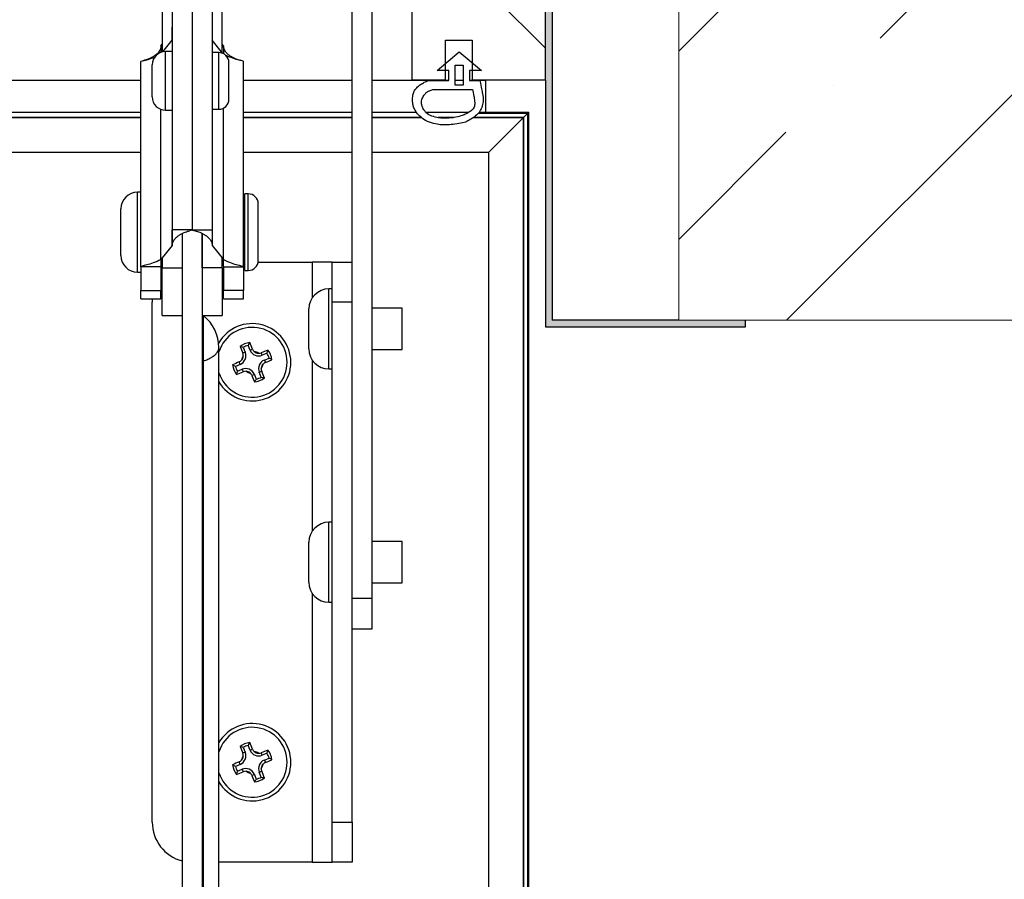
# Model space of a CAD drawing. Header units: inches. Extents: x 0 to 77643, y -44170 to 0.
# Tile 402 of 546: x 76170 to 76185, y -39509 to -39497. Entities that reach past the tile are written whole.
import ezdxf

# ---------------------------------------------------------------- set-up
doc = ezdxf.new("R2010")
doc.units = ezdxf.units.IN
doc.header["$MEASUREMENT"] = 0
doc.layers.get('0').update_dxf_attribs({"lineweight": 0})
doc.layers.add('FAKRO LOFT LADDERS', color=7, linetype='Continuous')

# ---------------------------------------------------------------- blocks, each defined once
blk = doc.blocks.new('A$C6AF374F8')
at = {"layer": 'FAKRO LOFT LADDERS', "linetype": 'Continuous'}
h = blk.add_hatch(dxfattribs=at)
h.set_pattern_fill('LINE', scale=6.299213, angle=135, style=0, pattern_type=2)
h.set_pattern_definition([(135, (-772.487, -535.537), (-14.14214, -14.14214), [])])
h.paths.add_polyline_path([(690, 2898.96), (690, 2758.96), (695, 2758.96), (695, 2764.96), (699, 2764.96), (699, 2758.96), (710, 2758.96), (710, 2898.96)])
blk.add_hatch(color=252, dxfattribs=at).paths.add_polyline_path([(711, 2722.96), (711, 2792.96), (710, 2792.96), (710, 2758.96), (710, 2721.96), (740, 2721.96), (740, 2722.96), (720, 2722.96)])
at = {"layer": 'FAKRO LOFT LADDERS', "color": 7, "linetype": 'Continuous'}
for p, q in [((690, 2758.96), (690, 2898.96)), ((710, 2758.96), (710, 2898.96)), ((681, 2691.5), (681, 2805.96)), ((684, 2681.26), (684, 2798.77)), ((711, 2792.96), (711, 2722.96)), ((652.5, 2790.45), (652.5, 2763.21)), ((661.5, 2763.04), (661.5, 2790.26)), ((654, 2783.77), (654, 2736.53)), ((657, 2783.77), (657, 2736.53)), ((657, 2783.77), (657, 2736.53)), ((660, 2783.77), (660, 2736.53)), ((652.3, 2764.13), (652.5, 2764.37)), ((652.61, 2763.24), (654, 2764.96)), ((654, 2765.17), (654, 2764.96)), ((654, 2764.96), (654, 2763.27)), ((660, 2765.17), (660, 2764.96)), ((661.56, 2763.01), (660, 2764.96)), ((660, 2764.96), (660, 2763.12)), ((661.7, 2764.13), (661.5, 2764.37)), ((695, 2764.96), (699, 2764.96)), ((695, 2758.96), (695, 2764.96)), ((699, 2764.96), (699, 2758.96)), ((652.3, 2764.13), (652.3, 2763.15)), ((653, 2754.47), (653, 2763.27)), ((654, 2763.27), (653, 2763.27)), ((661, 2763.12), (660, 2763.12)), ((661, 2754.62), (661, 2763.12)), ((661.7, 2764.13), (661.7, 2762.95)), ((693.74, 2760.42), (697.07, 2763.21)), ((697.07, 2763.21), (700.39, 2760.42)), ((649.3, 2731), (649.3, 2761.78)), ((662.5, 2756.12), (662.5, 2761.62)), ((664.7, 2731), (664.7, 2761.78)), ((651, 2756.47), (651, 2761.27)), ((695.5, 2760.42), (693.74, 2760.42)), ((695.5, 2758.92), (695.5, 2760.42)), ((696.47, 2758.21), (696.47, 2761.21)), ((696.47, 2761.21), (697.67, 2761.21)), ((697.67, 2761.21), (697.67, 2758.21)), ((700.39, 2760.42), (698.63, 2760.42)), ((698.63, 2760.42), (698.63, 2758.94)), ((90.7, 2758.96), (649.3, 2758.96)), ((649.3, 2758.92), (90.7, 2758.92)), ((664.7, 2758.96), (681, 2758.96)), ((681, 2758.92), (664.7, 2758.92)), ((684, 2758.96), (690, 2758.96)), ((692.52, 2758.92), (684, 2758.92)), ((695, 2758.96), (690, 2758.96)), ((692.52, 2758.92), (695.5, 2758.92)), ((695, 2758.96), (695.5, 2758.96)), ((696.47, 2758.96), (697.67, 2758.96)), ((697.67, 2758.92), (696.47, 2758.92)), ((698.63, 2758.96), (699, 2758.96)), ((698.63, 2758.94), (700.18, 2758.94)), ((710, 2758.96), (699, 2758.96)), ((701, 2758.92), (700.18, 2758.92)), ((701, 2758.92), (701, 2758.96)), ((701, 2758.92), (701, 2754.17)), ((710, 2758.96), (710, 2721.96)), ((693.11, 2757.56), (699.06, 2757.56)), ((697.67, 2758.21), (696.47, 2758.21)), ((90.7, 2754.17), (649.3, 2754.17)), ((652.3, 2732.07), (652.3, 2754.6)), ((653, 2754.47), (654, 2754.47)), ((654, 2754.47), (654, 2734.19)), ((660, 2754.62), (660, 2734.19)), ((660, 2754.62), (661, 2754.62)), ((661.7, 2732.07), (661.7, 2754.8)), ((664.7, 2754.17), (681, 2754.17)), ((684, 2754.17), (690.64, 2754.17)), ((692.04, 2754.17), (698.49, 2754.17)), ((699.93, 2754.01), (707.35, 2754.01)), ((700.06, 2754.17), (707.5, 2754.17)), ((707.5, 2754.17), (706.7, 2753.36)), ((706.7, 2753.36), (707.35, 2754.01)), ((707.5, 2754.17), (707.35, 2754.01)), ((707.35, 1575.32), (707.35, 2754.01)), ((707.5, 1575.17), (707.5, 2754.17)), ((649.3, 2753.36), (90.7, 2753.36)), ((90.7, 2753.36), (649.3, 2753.36)), ((681, 2753.36), (664.7, 2753.36)), ((664.7, 2753.36), (681, 2753.36)), ((691.41, 2753.36), (684, 2753.36)), ((684, 2753.36), (691.41, 2753.36)), ((696.18, 2753.36), (693.89, 2753.36)), ((693.89, 2753.36), (696.18, 2753.36)), ((706.7, 2753.36), (699.16, 2753.36)), ((699.16, 2753.36), (706.7, 2753.36)), ((706.7, 2753.36), (701.5, 2748.17)), ((706.7, 1575.97), (706.7, 2753.36)), ((706.7, 2753.36), (706.7, 1575.97)), ((90.7, 2748.17), (649.3, 2748.17)), ((664.7, 2748.17), (681, 2748.17)), ((684, 2748.17), (701.5, 2748.17)), ((701.5, 1581.17), (701.5, 2748.17)), ((648.8, 2730.18), (648.8, 2742.18)), ((649.3, 2742.18), (648.8, 2742.18)), ((664.9, 2730.43), (664.9, 2741.93)), ((665.4, 2741.93), (664.9, 2741.93)), ((665.4, 2730.43), (665.4, 2741.93)), ((646.3, 2732.68), (646.3, 2739.68)), ((664.9, 2740.18), (664.7, 2740.18)), ((666.9, 2731.93), (666.9, 2740.43)), ((657, 2736.53), (654, 2736.53)), ((657, 2736.53), (660, 2736.53)), ((655.5, 2735.99), (655.5, 2476.71)), ((655.5, 2735.99), (655.5, 2730.85)), ((658.5, 2735.99), (658.5, 2476.71)), ((658.5, 2730.85), (658.5, 2735.99)), ((654, 2734.19), (652.3, 2732.07)), ((660, 2734.19), (661.7, 2732.07)), ((652.39, 2732.18), (652.5, 2732.18)), ((652.5, 2732.32), (652.5, 2730.85)), ((661.5, 2730.85), (661.5, 2732.32)), ((661.5, 2732.18), (661.61, 2732.18)), ((664.7, 2732.18), (664.9, 2732.18)), ((649.3, 2731), (649.3, 2727.41)), ((652.3, 2731), (649.3, 2731)), ((652.3, 2731), (652.3, 2727.41)), ((652.5, 2723.68), (652.5, 2730.85)), ((652.5, 2730.85), (655.5, 2730.85)), ((661.5, 2730.85), (658.5, 2730.85)), ((661.5, 2731.67), (661.7, 2731.67)), ((661.5, 2730.85), (661.5, 2723.68)), ((661.7, 2731), (661.7, 2727.41)), ((661.7, 2731), (664.7, 2731)), ((664.7, 2731.67), (664.9, 2731.67)), ((664.7, 2731), (664.7, 2727.41)), ((664.9, 2730.43), (665.4, 2730.43)), ((666.88, 2731.67), (675, 2731.67)), ((678, 2731.67), (675, 2731.67)), ((675, 2731.67), (675, 2726.33)), ((678, 2731.67), (681, 2731.67)), ((678, 2725.67), (678, 2731.67)), ((648.8, 2730.18), (649.3, 2730.18)), ((649.3, 2726.18), (649.3, 2727.41)), ((649.3, 2727.41), (652.3, 2727.41)), ((652.3, 2726.18), (652.3, 2727.41)), ((661.7, 2726.18), (661.7, 2727.41)), ((664.7, 2727.41), (661.7, 2727.41)), ((664.7, 2726.18), (664.7, 2727.41)), ((677.5, 2715.67), (677.5, 2727.67)), ((678, 2727.67), (677.5, 2727.67)), ((649.3, 2726.18), (652.3, 2726.18)), ((661.7, 2726.18), (664.7, 2726.18)), ((651, 2647.67), (651, 2725.67)), ((674.5, 2718.67), (674.5, 2724.67)), ((678, 2647.67), (678, 2725.67)), ((681, 2725.67), (678, 2725.67)), ((688.5, 2724.77), (684, 2724.77)), ((688.5, 2718.57), (688.5, 2724.77)), ((652.5, 2723.68), (655.5, 2723.68)), ((658.5, 2723.68), (661.5, 2723.68)), ((658.69, 2716.87), (658.69, 2723.62)), ((710, 2721.96), (740, 2721.96)), ((730, 2722.96), (711, 2722.96)), ((740, 2721.96), (740, 2722.96)), ((661, 2501.15), (661, 2718.89)), ((664.65, 2718.89), (664.94, 2718.18)), ((665.68, 2718.49), (665.39, 2719.19)), ((665.68, 2718.49), (666.05, 2718.64)), ((684, 2718.57), (688.5, 2718.57)), ((664.94, 2718.18), (664.57, 2718.03)), ((667.51, 2717.73), (667.36, 2718.09)), ((668.22, 2718.02), (667.51, 2717.73)), ((667.82, 2716.99), (668.53, 2717.28)), ((658.69, 2499.13), (658.69, 2716.87)), ((664.18, 2716.35), (663.47, 2716.05)), ((663.78, 2715.31), (664.49, 2715.61)), ((664.18, 2716.35), (664.03, 2716.72)), ((664.49, 2715.61), (664.64, 2715.24)), ((667.82, 2716.99), (667.97, 2716.62)), ((675, 2717.01), (675, 2691.33)), ((677.5, 2715.67), (678, 2715.67)), ((666.32, 2714.85), (665.95, 2714.7)), ((666.32, 2714.85), (666.61, 2714.14)), ((667.06, 2715.16), (667.43, 2715.31)), ((667.35, 2714.45), (667.06, 2715.16)), ((677.5, 2680.67), (677.5, 2692.67)), ((678, 2692.67), (677.5, 2692.67)), ((681, 2647.67), (681, 2691.5)), ((674.5, 2683.67), (674.5, 2689.67)), ((688.5, 2689.77), (684, 2689.77)), ((688.5, 2683.57), (688.5, 2689.77)), ((684, 2683.57), (688.5, 2683.57)), ((675, 2682.01), (675, 2641.67)), ((677.5, 2680.67), (678, 2680.67)), ((681, 2681.26), (684, 2681.26)), ((684, 2676.67), (684, 2681.26)), ((681, 2676.67), (684, 2676.67)), ((664.94, 2658.18), (664.57, 2658.03)), ((664.65, 2658.89), (664.94, 2658.18)), ((665.68, 2658.49), (665.39, 2659.19)), ((665.68, 2658.49), (666.05, 2658.64)), ((667.51, 2657.73), (667.36, 2658.09)), ((668.22, 2658.02), (667.51, 2657.73)), ((664.18, 2656.35), (664.03, 2656.72)), ((667.82, 2656.99), (668.53, 2657.28)), ((667.82, 2656.99), (667.97, 2656.62)), ((664.18, 2656.35), (663.47, 2656.05)), ((663.78, 2655.31), (664.49, 2655.61)), ((664.49, 2655.61), (664.64, 2655.24)), ((667.06, 2655.16), (667.43, 2655.31)), ((667.35, 2654.45), (667.06, 2655.16)), ((666.32, 2654.85), (665.95, 2654.7)), ((666.32, 2654.85), (666.61, 2654.14)), ((678, 2647.67), (681, 2647.67)), ((678, 2641.67), (678, 2647.67)), ((681, 2647.67), (681, 2641.67)), ((675, 2641.67), (661, 2641.67)), ((675, 2641.67), (678, 2641.67)), ((681, 2641.67), (678, 2641.67))]:
    blk.add_line(p, q, dxfattribs=at)
for centre, radius, start, end in [((-984.13, 2767.53), 1638.13, 359.91014, 359.97863), ((2376.57, 2767.59), 1716.57, 180.02263, 180.08798), ((653, 2761.27), 2, 90, 180), ((2368.87, 2761.49), 1716.57, 179.91202, 179.91219), ((661, 2761.62), 1.5, 0, 90), ((-976.43, 2761.56), 1638.13, 0.08968, 0.08986), ((653, 2756.47), 2, 180, 270), ((661, 2756.12), 1.5, 270, 0), ((648.8, 2739.68), 2.5, 90, 180), ((665.4, 2740.43), 1.5, 0, 90), ((-984.13, 2736.75), 1638.13, 359.91014, 359.99231), ((2376.57, 2736.82), 1716.57, 180.00956, 180.08798), ((648.8, 2732.68), 2.5, 180, 270), ((2368.87, 2730.72), 1716.57, 179.95477, 179.99044), ((-976.43, 2730.79), 1638.13, 0.00769, 0.04506), ((665.4, 2731.93), 1.5, 270, 0), ((657, 2725.67), 6, 138.5904, 141.5668), ((677.5, 2724.67), 3, 90, 180), ((657, 2725.67), 6, 175.0846, 180), ((659, 2724.01), 0.5, 221.0406, 232.0201), ((655, 2718.89), 6, 0, 52.0201), ((666, 2716.67), 5.8, 0, 150.2627), ((666, 2716.67), 5.24, 0, 162.4635), ((666, 2716.67), 2.98, 97.3029, 127.7425), ((778.04, 2763.92), 122.4, 201.5192, 202.0233), ((661.91, 2710.48), 8.84, 72.0036, 75.1914), ((666, 2716.67), 2.6, 103.6614, 121.384), ((673.26, 2715.19), 8.84, 149.854, 153.0418), ((553.4, 2670.77), 122.4, 23.0221, 23.5261), ((666.98, 2719.03), 1.01, 203.0183, 228.3318), ((677.5, 2718.67), 3, 180, 270), ((663.65, 2717.64), 1.4, 292.5227, 22.5227), ((666, 2716.67), 1.64, 145.784, 169.2022), ((663.65, 2717.64), 1, 318.0794, 356.9069), ((663.63, 2717.65), 1.02, 356.7492, 21.9914), ((666.97, 2719.02), 1.4, 202.5227, 292.5227), ((666, 2716.67), 1.64, 55.8431, 79.2613), ((666.97, 2719.02), 1, 228.1385, 266.966), ((666.98, 2719.04), 1.02, 266.8073, 291.993), ((713.27, 2604.6), 122.43, 111.5194, 112.024), ((659.81, 2720.75), 8.84, 342.0243, 345.2098), ((666, 2716.67), 2.6, 13.7028, 31.4254), ((666, 2716.67), 2.98, 7.3399, 37.7794), ((664.52, 2709.41), 8.84, 59.8724, 63.0625), ((666, 2716.67), 5.8, 210.4503, 0), ((666, 2716.67), 5.24, 197.5365, 0), ((711.91, 2604.04), 122.43, 113.0213, 113.5259), ((666, 2716.67), 2.98, 187.2659, 217.7055), ((667.48, 2723.94), 8.84, 239.8355, 243.0211), ((666, 2716.67), 2.6, 193.62, 211.3425), ((663.64, 2717.65), 1.01, 293.0177, 318.2727), ((665.03, 2714.32), 1.4, 22.5227, 112.5227), ((668.35, 2715.7), 1.4, 112.5227, 202.5227), ((666, 2716.67), 1.64, 325.6767, 349.4278), ((668.35, 2715.7), 1, 137.8552, 177.2493), ((668.37, 2715.69), 1.02, 177.0832, 201.9984), ((668.36, 2715.69), 1.01, 113.0175, 138.0514), ((620.11, 2829.26), 122.39, 293.0211, 293.5263), ((672.18, 2712.58), 8.84, 161.9829, 165.1729), ((618.75, 2828.7), 122.39, 291.5191, 292.0243), ((665.02, 2714.3), 1.02, 87.025, 111.9968), ((666, 2716.67), 1.64, 235.6175, 259.3687), ((665.03, 2714.32), 1, 47.7961, 87.1901), ((665.02, 2714.3), 1.01, 23.0169, 47.9922), ((778.62, 2762.57), 122.42, 203.0204, 203.5261), ((666, 2716.67), 2.98, 277.3029, 307.7425), ((658.74, 2718.15), 8.84, 329.854, 333.0418), ((666, 2716.67), 2.6, 283.6614, 301.384), ((670.09, 2722.85), 8.84, 252.0036, 255.1914), ((553.94, 2669.4), 122.42, 21.5193, 22.025), ((677.5, 2689.67), 3, 90, 180), ((677.5, 2683.67), 3, 180, 270), ((666, 2656.67), 5.8, 0, 149.5497), ((666, 2656.67), 5.24, 0, 162.4635), ((666, 2656.67), 2.98, 97.3029, 127.7425), ((673.26, 2655.19), 8.84, 149.854, 153.0418), ((553.4, 2610.77), 122.4, 23.0221, 23.5261), ((778.04, 2703.92), 122.4, 201.5192, 202.0233), ((661.91, 2650.48), 8.84, 72.0036, 75.1914), ((663.65, 2657.64), 1.4, 292.5227, 22.5227), ((663.63, 2657.65), 1.02, 356.7492, 21.9914), ((666, 2656.67), 2.6, 103.6614, 121.384), ((666.97, 2659.02), 1.4, 202.5227, 292.5227), ((666.98, 2659.03), 1.01, 203.0183, 228.3318), ((666, 2656.67), 1.64, 55.8431, 79.2613), ((666.97, 2659.02), 1, 228.1385, 266.966), ((666.98, 2659.04), 1.02, 266.8073, 291.993), ((713.27, 2544.6), 122.43, 111.5194, 112.024), ((659.81, 2660.75), 8.84, 342.0243, 345.2098), ((666, 2656.67), 2.6, 13.7028, 31.4254), ((666, 2656.67), 2.98, 7.3399, 37.7794), ((666, 2656.67), 5.8, 210.4503, 0), ((666, 2656.67), 5.24, 197.5365, 0), ((711.91, 2544.04), 122.43, 113.0213, 113.5259), ((663.64, 2657.65), 1.01, 293.0177, 318.2727), ((666, 2656.67), 1.64, 145.784, 169.2022), ((663.65, 2657.64), 1, 318.0794, 356.9069), ((668.35, 2655.7), 1.4, 112.5227, 202.5227), ((668.36, 2655.69), 1.01, 113.0175, 138.0514), ((620.11, 2769.26), 122.39, 293.0211, 293.5263), ((664.52, 2649.41), 8.84, 59.8724, 63.0625), ((666, 2656.67), 2.98, 187.2659, 217.7055), ((667.48, 2663.94), 8.84, 239.8355, 243.0211), ((666, 2656.67), 2.6, 193.62, 211.3425), ((672.18, 2652.58), 8.84, 161.9829, 165.1729), ((618.75, 2768.7), 122.39, 291.5191, 292.0243), ((665.03, 2654.32), 1.4, 22.5227, 112.5227), ((665.02, 2654.3), 1.02, 87.025, 111.9968), ((666, 2656.67), 1.64, 235.6175, 259.3687), ((665.03, 2654.32), 1, 47.7961, 87.1901), ((665.02, 2654.3), 1.01, 23.0169, 47.9922), ((666, 2656.67), 1.64, 325.6767, 349.4278), ((668.35, 2655.7), 1, 137.8552, 177.2493), ((668.37, 2655.69), 1.02, 177.0832, 201.9984), ((553.94, 2609.4), 122.42, 21.5193, 22.025), ((778.62, 2702.57), 122.42, 203.0204, 203.5261), ((666, 2656.67), 2.98, 277.3029, 307.7425), ((658.74, 2658.15), 8.84, 329.854, 333.0418), ((666, 2656.67), 2.6, 283.6614, 301.384), ((670.09, 2662.85), 8.84, 252.0036, 255.1914), ((657, 2647.67), 6, 180, 255.5225)]:
    blk.add_arc(centre, radius, start, end, dxfattribs=at)
for points, knots in [([(652.3, 2764.12), (652.3, 2764.05), (652.28, 2763.83), (652.16, 2763.5), (651.98, 2763.22), (651.82, 2763.05), (651.73, 2762.95), (651.63, 2762.86), (651.51, 2762.76), (651.39, 2762.67), (651.25, 2762.58), (651.11, 2762.49), (650.96, 2762.4), (650.8, 2762.32), (650.6, 2762.22), (650.33, 2762.11), (650.01, 2762.01), (649.82, 2761.95), (649.73, 2761.93)], [0, 0, 0, 0, 0.075311, 0.213507, 0.326571, 0.370763, 0.40614, 0.441688, 0.479455, 0.520516, 0.561857, 0.606685, 0.648691, 0.693873, 0.742376, 0.815724, 0.922508, 1, 1, 1, 1]), ([(664.27, 2761.93), (664.14, 2761.96), (663.94, 2762.02), (663.62, 2762.13), (663.38, 2762.24), (663.18, 2762.33), (663.01, 2762.42), (662.85, 2762.51), (662.71, 2762.6), (662.58, 2762.69), (662.46, 2762.79), (662.34, 2762.88), (662.24, 2762.98), (662.11, 2763.12), (661.96, 2763.31), (661.8, 2763.59), (661.71, 2763.88), (661.7, 2764.06), (661.7, 2764.12)], [0, 0, 0, 0, 0.10791, 0.199303, 0.258877, 0.312419, 0.360332, 0.407948, 0.449632, 0.489588, 0.531691, 0.56777, 0.608604, 0.643234, 0.723203, 0.816812, 0.94096, 1, 1, 1, 1]), ([(649.3, 2761.78), (649.3, 2761.81), (649.38, 2761.83), (649.68, 2761.92), (649.9, 2761.97), (650.46, 2762.12), (650.79, 2762.23), (651.23, 2762.38), (651.3, 2762.41), (651.38, 2762.44)], [0, 0, 0, 0, 0.25, 0.25, 0.5, 0.5, 0.75, 0.75, 0.8004889, 0.8004889, 0.8004889, 0.8004889]), ([(664.7, 2761.78), (664.7, 2761.81), (664.62, 2761.83), (664.32, 2761.92), (664.1, 2761.97), (663.54, 2762.12), (663.21, 2762.23), (662.6, 2762.45), (662.34, 2762.55), (662.08, 2762.67)], [0, 0, 0, 0, 0.25, 0.25, 0.5, 0.5, 0.75, 0.75, 0.9197437, 0.9197437, 0.9197437, 0.9197437]), ([(699.06, 2757.56), (699.22, 2756.91), (699.3, 2756.34), (699.34, 2756.1), (699.4, 2755.61), (699.36, 2754.86), (698.95, 2754.42), (698.02, 2753.89), (697.59, 2753.71), (696.6, 2753.39), (695.41, 2753.28), (694.89, 2753.28), (694.49, 2753.28), (693.78, 2753.36), (692.66, 2753.66), (691.96, 2754.17), (691.55, 2754.88), (691.42, 2755.24), (691.4, 2755.95), (691.51, 2756.22), (691.68, 2756.58), (691.81, 2756.78), (691.95, 2756.94), (692.08, 2757.08), (692.19, 2757.21), (692.37, 2757.29), (692.5, 2757.37), (692.68, 2757.44), (693.11, 2757.56)], [0, 0, 0, 0, 0.038568, 0.077136, 0.115704, 0.154272, 0.19284, 0.231408, 0.269976, 0.308544, 0.347112, 0.38568, 0.424248, 0.462816, 0.501384, 0.539952, 0.57852, 0.617088, 0.655656, 0.694224, 0.732792, 0.77136, 0.809928, 0.848496, 0.887064, 0.925632, 0.9642, 1, 1, 1, 1]), ([(654, 2734.19), (654, 2734.27), (654.02, 2734.48), (654.14, 2734.81), (654.32, 2735.09), (654.48, 2735.27), (654.57, 2735.37), (654.67, 2735.46), (654.79, 2735.55), (654.91, 2735.64), (655.05, 2735.74), (655.19, 2735.83), (655.34, 2735.91), (655.5, 2736), (655.7, 2736.09), (655.97, 2736.2), (656.29, 2736.31), (656.48, 2736.36), (656.57, 2736.38)], [0, 0, 0, 0, 0.075311, 0.213507, 0.326571, 0.370763, 0.40614, 0.441688, 0.479455, 0.520516, 0.561857, 0.606685, 0.648691, 0.693873, 0.742376, 0.815724, 0.922508, 1, 1, 1, 1]), ([(657, 2736.53), (657, 2736.51), (656.92, 2736.48), (656.71, 2736.42), (656.65, 2736.4), (656.57, 2736.38)], [0, 0, 0, 0, 0.25, 0.25, 0.3458007, 0.3458007, 0.3458007, 0.3458007]), ([(657, 2736.53), (657, 2736.51), (657.08, 2736.48), (657.29, 2736.42), (657.35, 2736.4), (657.43, 2736.38)], [0, 0, 0, 0, 0.25, 0.25, 0.3458008, 0.3458008, 0.3458008, 0.3458008]), ([(657.43, 2736.38), (657.56, 2736.35), (657.76, 2736.29), (658.08, 2736.18), (658.32, 2736.08), (658.52, 2735.99), (658.69, 2735.89), (658.85, 2735.8), (658.99, 2735.71), (659.12, 2735.62), (659.24, 2735.53), (659.36, 2735.43), (659.46, 2735.33), (659.59, 2735.2), (659.74, 2735), (659.9, 2734.72), (659.99, 2734.43), (660, 2734.25), (660, 2734.19)], [0, 0, 0, 0, 0.10791, 0.199303, 0.258877, 0.312419, 0.360332, 0.407948, 0.449632, 0.489588, 0.531691, 0.56777, 0.608604, 0.643234, 0.723203, 0.816812, 0.94096, 1, 1, 1, 1]), ([(652.3, 2732.07), (651.91, 2731.88), (651.52, 2731.72), (650.79, 2731.45), (650.46, 2731.35), (649.9, 2731.2), (649.68, 2731.14), (649.38, 2731.06), (649.3, 2731.03), (649.3, 2731)], [0, 0, 0, 0, 0.25, 0.25, 0.5, 0.5, 0.75, 0.75, 1, 1, 1, 1]), ([(661.7, 2732.07), (662.09, 2731.88), (662.48, 2731.72), (663.21, 2731.45), (663.54, 2731.35), (664.1, 2731.2), (664.32, 2731.14), (664.62, 2731.06), (664.7, 2731.03), (664.7, 2731)], [0, 0, 0, 0, 0.25, 0.25, 0.5, 0.5, 0.75, 0.75, 1, 1, 1, 1])]:
    blk.add_open_spline(points, degree=3, knots=knots, dxfattribs=at)
blk.add_open_spline([(700.18, 2758.94), (700.4, 2757.84), (700.56, 2756.88), (700.73, 2756), (700.54, 2755.1), (700.22, 2754.3), (699.6, 2753.65), (698.5, 2752.9), (697.88, 2752.64), (696.76, 2752.4), (695.46, 2752.27), (694.89, 2752.27), (694.43, 2752.27), (693.59, 2752.37), (692.22, 2752.74), (691.3, 2753.42), (690.61, 2754.13), (690.23, 2754.89), (690.11, 2755.35), (690.03, 2756.15), (690.12, 2756.96), (690.36, 2757.45), (690.57, 2757.73), (690.83, 2757.98), (691.06, 2758.22), (691.4, 2758.42), (691.66, 2758.56), (692.03, 2758.79), (692.52, 2758.92)], degree=3, dxfattribs=at)
for points, weights in [([(658.69, 2716.87), (661, 2717.64), (661, 2718.89)], [1, 0.898717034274, 1]), ([(658.69, 2716.87), (658.5, 2716.8), (658.5, 2716.7)], [1, 0.898717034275, 1])]:
    blk.add_rational_spline(points, weights, degree=2, dxfattribs=at)

msp = doc.modelspace()

# ---------------------------------------------------------------- hatches: boundary and pattern name
at = {"linetype": 'Continuous'}
h = msp.add_hatch(dxfattribs=at)
h.set_pattern_fill('ANSI35', color=256, scale=0.629921, angle=0.000009, style=0, pattern_type=2)
h.set_pattern_definition([(45, (76057.3533, -39829.196), (-2.828427, 2.828427), []), (45, (76060.1817, -39829.196), (-2.828427, 2.828427), [5, -1, 0, -1])])
h.paths.add_polyline_path([(76180.1973, -39477.0881), (76180.1973, -39501.0881), (76205.1973, -39501.0881), (76205.1973, -39477.0881)])

# ---------------------------------------------------------------- linework, layer by layer
for p, q in [((76180.1973, -39477.0881), (76180.1973, -39501.0881)), ((76180.1973, -39501.0881), (76205.1973, -39501.0881))]:
    msp.add_line(p, q, dxfattribs=at)

# ---------------------------------------------------------------- block references
at = {"xscale": 0.1, "yscale": 0.1, "zscale": 0.1}
msp.add_blockref('A$C6AF374F8', (76107.1973, -39773.38402), dxfattribs=at)

doc.saveas('drawing.dxf')
